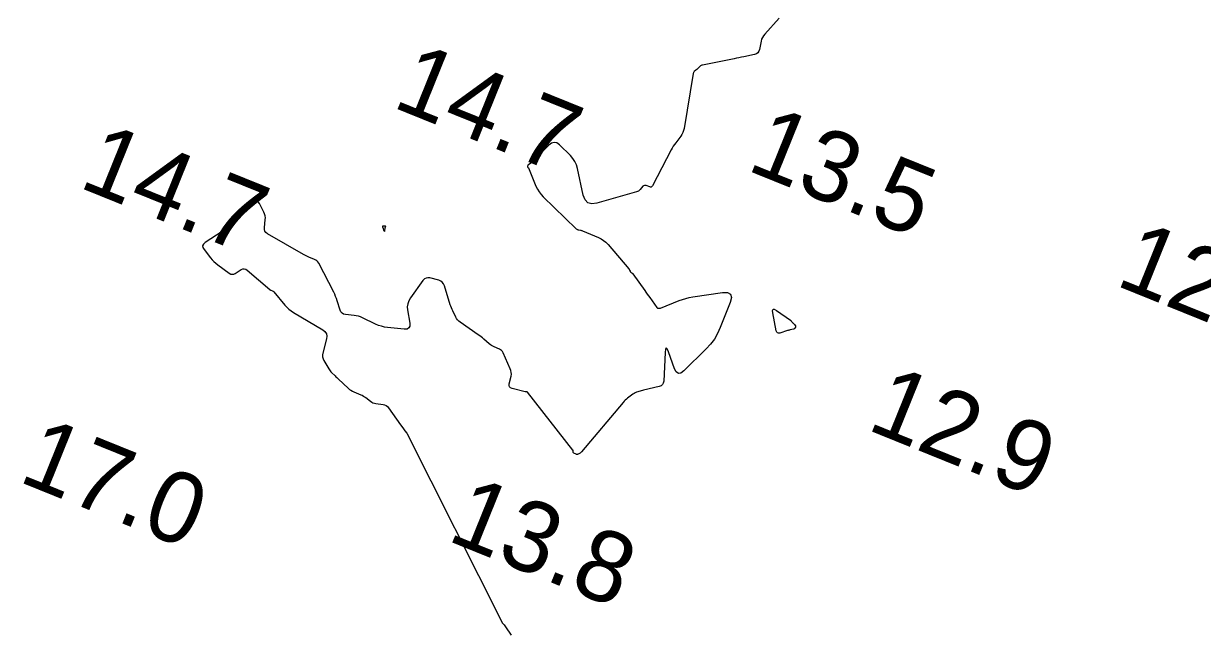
# Model space of a CAD drawing. Extents: x 3040093 to 3056816, y 408076 to 509144.
# Drawn here: x 3043955.3 to 3044038.7, y 439191 to 439233.9 of the extents above; entities that cross this region are included whole.
import ezdxf

# ---------------------------------------------------------------- set-up
doc = ezdxf.new("R2010")
doc.units = 0
doc.layers.add('V-CHAN-CONT-EL15', color=7, linetype='Continuous')
doc.layers.add('V-TOPO-SOUN-0810', color=7, linetype='Continuous')

msp = doc.modelspace()

# ---------------------------------------------------------------- linework, layer by layer
at = {"layer": 'V-CHAN-CONT-EL15'}
for points in [[(3044008.746, 439234.241), (3044007.731, 439233.121), (3044007.641, 439233.008), (3044007.569, 439232.886), (3044007.514, 439232.756), (3044007.476, 439232.617), (3044007.359, 439232.043), (3044007.315, 439231.913), (3044007.243, 439231.812), (3044007.143, 439231.738), (3044007.014, 439231.693), (3044006.26, 439231.526), (3044006.087, 439231.489), (3044005.913, 439231.452), (3044005.739, 439231.416), (3044005.565, 439231.38), (3044003.336, 439230.934), (3044003.286, 439230.92), (3044003.239, 439230.9), (3044003.195, 439230.874), (3044003.154, 439230.841), (3044002.976, 439230.677), (3044002.92, 439230.626), (3044002.864, 439230.575), (3044002.752, 439230.472), (3044002.726, 439230.445), (3044002.706, 439230.415), (3044002.692, 439230.382), (3044002.683, 439230.346), (3044002.03, 439226.443), (3044001.997, 439226.3), (3044001.948, 439226.163), (3044001.882, 439226.034), (3044001.8, 439225.912), (3044001.437, 439225.438), (3044001.349, 439225.318), (3044001.267, 439225.194), (3044001.19, 439225.067), (3044001.118, 439224.937), (3043999.792, 439222.395), (3043999.756, 439222.344), (3043999.712, 439222.315), (3043999.659, 439222.307), (3043999.599, 439222.321), (3043999.341, 439222.418), (3043999.279, 439222.432), (3043999.221, 439222.428), (3043999.169, 439222.405), (3043999.121, 439222.363), (3043998.912, 439222.127), (3043998.859, 439222.075), (3043998.801, 439222.032), (3043998.737, 439221.998), (3043998.667, 439221.972), (3043995.87, 439221.166), (3043995.513, 439221.116), (3043995.233, 439221.196), (3043995.029, 439221.405), (3043994.903, 439221.742), (3043994.488, 439223.63), (3043994.414, 439223.883), (3043994.306, 439224.118), (3043994.165, 439224.334), (3043993.99, 439224.532), (3043993.224, 439225.286), (3043993.033, 439225.427), (3043992.842, 439225.473), (3043992.653, 439225.424), (3043992.464, 439225.28), (3043991.278, 439224.075), (3043991.25, 439224.048), (3043991.222, 439224.023), (3043991.192, 439223.999), (3043991.161, 439223.976), (3043990.987, 439223.853), (3043990.981, 439223.847), (3043990.976, 439223.841), (3043990.973, 439223.834), (3043990.971, 439223.826), (3043990.965, 439223.793), (3043990.964, 439223.784), (3043990.964, 439223.776), (3043990.963, 439223.768), (3043990.964, 439223.759), (3043990.969, 439223.697), (3043990.97, 439223.691), (3043990.972, 439223.688), (3043990.976, 439223.685), (3043990.982, 439223.685), (3043991.007, 439223.685), (3043991.012, 439223.684), (3043991.017, 439223.682), (3043991.021, 439223.679), (3043991.024, 439223.674), (3043991.556, 439222.377), (3043991.656, 439222.166), (3043991.775, 439221.968), (3043991.915, 439221.784), (3043992.074, 439221.614), (3043994.408, 439219.365), (3043994.438, 439219.34), (3043994.469, 439219.321), (3043994.504, 439219.306), (3043994.541, 439219.297), (3043994.694, 439219.269), (3043994.732, 439219.261), (3043994.77, 439219.251), (3043994.807, 439219.238), (3043994.843, 439219.224), (3043995.971, 439218.75), (3043996.163, 439218.656), (3043996.341, 439218.541), (3043996.504, 439218.406), (3043996.652, 439218.252), (3043998.13, 439216.518), (3043998.143, 439216.501), (3043998.156, 439216.483), (3043998.167, 439216.463), (3043998.176, 439216.443), (3043998.211, 439216.361), (3043998.221, 439216.342), (3043998.233, 439216.325), (3043998.248, 439216.309), (3043998.266, 439216.296), (3043998.341, 439216.246), (3043998.359, 439216.233), (3043998.376, 439216.218), (3043998.391, 439216.202), (3043998.405, 439216.184), (3043999.248, 439214.997), (3043999.336, 439214.873), (3043999.424, 439214.749), (3043999.513, 439214.625), (3043999.601, 439214.501), (3044000.104, 439213.797), (3044000.119, 439213.779), (3044000.137, 439213.767), (3044000.156, 439213.758), (3044000.178, 439213.753), (3044000.272, 439213.742), (3044000.295, 439213.741), (3044000.318, 439213.742), (3044000.34, 439213.747), (3044000.362, 439213.754), (3044001.693, 439214.285), (3044001.924, 439214.37), (3044002.159, 439214.44), (3044002.397, 439214.497), (3044002.64, 439214.539), (3044004.746, 439214.845), (3044005.105, 439214.849), (3044005.315, 439214.736), (3044005.377, 439214.506), (3044005.291, 439214.158), (3044004.591, 439212.378), (3044004.401, 439211.959), (3044004.17, 439211.567), (3044003.899, 439211.202), (3044003.588, 439210.863), (3044002.014, 439209.317), (3044001.804, 439209.162), (3044001.624, 439209.135), (3044001.474, 439209.238), (3044001.353, 439209.469), (3044000.93, 439210.655), (3044000.836, 439210.875), (3044000.764, 439210.942), (3044000.714, 439210.857), (3044000.687, 439210.619), (3044000.586, 439208.592), (3044000.56, 439208.452), (3044000.498, 439208.342), (3044000.401, 439208.261), (3044000.268, 439208.21), (3043999.562, 439208.043), (3043999.462, 439208.019), (3043999.363, 439207.994), (3043999.264, 439207.968), (3043999.165, 439207.941), (3043998.77, 439207.833), (3043998.673, 439207.802), (3043998.58, 439207.762), (3043998.492, 439207.714), (3043998.407, 439207.658), (3043998.039, 439207.388), (3043997.953, 439207.32), (3043997.871, 439207.247), (3043997.793, 439207.17), (3043997.72, 439207.088), (3043994.776, 439203.588), (3043994.754, 439203.564), (3043994.73, 439203.543), (3043994.705, 439203.523), (3043994.678, 439203.506), (3043994.528, 439203.419), (3043994.518, 439203.414), (3043994.508, 439203.41), (3043994.498, 439203.408), (3043994.488, 439203.408), (3043994.445, 439203.407), (3043994.434, 439203.408), (3043994.424, 439203.409), (3043994.414, 439203.412), (3043994.404, 439203.417), (3043994.229, 439203.505), (3043994.214, 439203.516), (3043994.203, 439203.529), (3043994.196, 439203.544), (3043994.194, 439203.563), (3043994.194, 439203.642), (3043994.193, 439203.662), (3043994.188, 439203.68), (3043994.18, 439203.697), (3043994.17, 439203.713), (3043990.959, 439207.8), (3043990.949, 439207.81), (3043990.938, 439207.817), (3043990.926, 439207.822), (3043990.912, 439207.823), (3043990.854, 439207.823), (3043990.84, 439207.824), (3043990.826, 439207.825), (3043990.811, 439207.827), (3043990.797, 439207.83), (3043989.875, 439208.06), (3043989.76, 439208.107), (3043989.687, 439208.179), (3043989.656, 439208.277), (3043989.667, 439208.4), (3043989.792, 439208.944), (3043989.812, 439209.079), (3043989.81, 439209.211), (3043989.786, 439209.342), (3043989.74, 439209.47), (3043989.236, 439210.59), (3043989.188, 439210.676), (3043989.127, 439210.748), (3043989.052, 439210.807), (3043988.965, 439210.853), (3043988.591, 439211.01), (3043988.499, 439211.052), (3043988.412, 439211.102), (3043988.329, 439211.159), (3043988.251, 439211.222), (3043987.857, 439211.567), (3043987.765, 439211.646), (3043987.671, 439211.722), (3043987.575, 439211.795), (3043987.477, 439211.866), (3043986.191, 439212.768), (3043986.098, 439212.841), (3043986.016, 439212.925), (3043985.945, 439213.018), (3043985.886, 439213.12), (3043985.67, 439213.55), (3043985.619, 439213.658), (3043985.572, 439213.769), (3043985.529, 439213.881), (3043985.492, 439213.995), (3043985.078, 439215.338), (3043985.017, 439215.476), (3043984.93, 439215.586), (3043984.816, 439215.668), (3043984.675, 439215.723), (3043984.058, 439215.883), (3043983.911, 439215.902), (3043983.78, 439215.879), (3043983.663, 439215.813), (3043983.562, 439215.705), (3043982.669, 439214.469), (3043982.552, 439214.272), (3043982.481, 439214.065), (3043982.453, 439213.847), (3043982.471, 439213.619), (3043982.63, 439212.686), (3043982.635, 439212.485), (3043982.572, 439212.347), (3043982.439, 439212.275), (3043982.238, 439212.266), (3043981.052, 439212.384), (3043980.833, 439212.415), (3043980.619, 439212.465), (3043980.41, 439212.534), (3043980.207, 439212.622), (3043979.276, 439213.072), (3043979.137, 439213.132), (3043978.994, 439213.179), (3043978.848, 439213.213), (3043978.698, 439213.235), (3043978.091, 439213.295), (3043977.953, 439213.326), (3043977.841, 439213.39), (3043977.756, 439213.487), (3043977.698, 439213.616), (3043977.496, 439214.271), (3043977.444, 439214.428), (3043977.385, 439214.581), (3043977.319, 439214.732), (3043977.247, 439214.88), (3043976.188, 439216.931), (3043976.133, 439217.019), (3043976.065, 439217.093), (3043975.985, 439217.153), (3043975.893, 439217.2), (3043975.497, 439217.359), (3043975.4, 439217.4), (3043975.303, 439217.445), (3043975.209, 439217.493), (3043975.115, 439217.545), (3043972.567, 439219.01), (3043972.46, 439219.091), (3043972.389, 439219.188), (3043972.352, 439219.304), (3043972.349, 439219.438), (3043972.41, 439220.007), (3043972.415, 439220.147), (3043972.4, 439220.283), (3043972.364, 439220.416), (3043972.308, 439220.545), (3043971.99, 439221.157), (3043971.908, 439221.271), (3043971.812, 439221.325), (3043971.702, 439221.319), (3043971.578, 439221.253), (3043970.85, 439220.715), (3043970.688, 439220.59), (3043970.534, 439220.457), (3043970.386, 439220.316), (3043970.245, 439220.167), (3043969.626, 439219.481), (3043969.474, 439219.322), (3043969.311, 439219.174), (3043969.14, 439219.037), (3043968.959, 439218.911), (3043968.156, 439218.388), (3043968.035, 439218.282), (3043967.981, 439218.165), (3043967.995, 439218.036), (3043968.076, 439217.897), (3043968.533, 439217.316), (3043968.652, 439217.176), (3043968.779, 439217.044), (3043968.915, 439216.921), (3043969.06, 439216.807), (3043969.861, 439216.22), (3043969.964, 439216.163), (3043970.068, 439216.141), (3043970.174, 439216.155), (3043970.281, 439216.205), (3043970.713, 439216.474), (3043970.819, 439216.523), (3043970.923, 439216.534), (3043971.024, 439216.507), (3043971.122, 439216.443), (3043972.723, 439215.065), (3043972.742, 439215.05), (3043972.762, 439215.037), (3043972.783, 439215.025), (3043972.806, 439215.016), (3043972.924, 439214.971), (3043972.933, 439214.968), (3043972.942, 439214.964), (3043972.951, 439214.96), (3043972.96, 439214.955), (3043972.994, 439214.937), (3043973.003, 439214.932), (3043973.011, 439214.926), (3043973.018, 439214.92), (3043973.024, 439214.912), (3043973.799, 439213.967), (3043973.936, 439213.814), (3043974.084, 439213.675), (3043974.245, 439213.549), (3043974.417, 439213.437), (3043976.475, 439212.218), (3043976.633, 439212.094), (3043976.73, 439211.944), (3043976.766, 439211.77), (3043976.741, 439211.571), (3043976.48, 439210.574), (3043976.457, 439210.438), (3043976.461, 439210.306), (3043976.493, 439210.177), (3043976.551, 439210.052), (3043976.898, 439209.459), (3043976.943, 439209.387), (3043976.992, 439209.319), (3043977.046, 439209.254), (3043977.104, 439209.193), (3043977.347, 439208.956), (3043977.407, 439208.896), (3043977.469, 439208.838), (3043977.53, 439208.78), (3043977.592, 439208.722), (3043978.28, 439208.087), (3043978.372, 439208.009), (3043978.47, 439207.94), (3043978.574, 439207.88), (3043978.683, 439207.829), (3043979.164, 439207.629), (3043979.259, 439207.586), (3043979.35, 439207.537), (3043979.437, 439207.482), (3043979.522, 439207.422), (3043979.852, 439207.167), (3043979.937, 439207.11), (3043980.028, 439207.064), (3043980.123, 439207.031), (3043980.224, 439207.009), (3043980.739, 439206.933), (3043980.853, 439206.905), (3043980.955, 439206.856), (3043981.044, 439206.788), (3043981.121, 439206.698), (3043981.978, 439205.489), (3043982.13, 439205.277), (3043982.286, 439205.067), (3043982.411, 439204.904)], [(3043982.411, 439204.904), (3043989.177, 439191.483), (3043989.297, 439191.357), (3043989.403, 439191.215), (3043989.797, 439190.619)]]:
    msp.add_lwpolyline(points, dxfattribs=at)
for points in [[(3043980.877, 439219.448), (3043980.873, 439219.431), (3043980.869, 439219.414), (3043980.867, 439219.396), (3043980.853, 439219.205), (3043980.849, 439219.176), (3043980.843, 439219.166), (3043980.834, 439219.174), (3043980.822, 439219.201), (3043980.744, 439219.417), (3043980.739, 439219.431), (3043980.735, 439219.446), (3043980.731, 439219.46), (3043980.728, 439219.475), (3043980.717, 439219.536), (3043980.716, 439219.549), (3043980.72, 439219.558), (3043980.729, 439219.564), (3043980.742, 439219.565), (3043980.886, 439219.563), (3043980.9, 439219.561), (3043980.909, 439219.555), (3043980.912, 439219.545), (3043980.908, 439219.53), (3043980.883, 439219.464)], [(3044009.807, 439212.621), (3044009.823, 439212.604), (3044009.837, 439212.586), (3044009.851, 439212.567), (3044009.903, 439212.492), (3044009.913, 439212.473), (3044009.917, 439212.454), (3044009.914, 439212.435), (3044009.906, 439212.416), (3044009.846, 439212.318), (3044009.83, 439212.298), (3044009.811, 439212.281), (3044009.79, 439212.269), (3044009.765, 439212.262), (3044009.534, 439212.213), (3044009.487, 439212.202), (3044009.441, 439212.19), (3044009.394, 439212.177), (3044009.348, 439212.163), (3044008.806, 439211.991), (3044008.711, 439211.975), (3044008.637, 439211.995), (3044008.584, 439212.05), (3044008.551, 439212.141), (3044008.295, 439213.424), (3044008.28, 439213.59), (3044008.319, 439213.674), (3044008.411, 439213.675), (3044008.557, 439213.595), (3044009.559, 439212.889), (3044009.575, 439212.878), (3044009.589, 439212.865), (3044009.602, 439212.85), (3044009.614, 439212.835), (3044009.661, 439212.772), (3044009.672, 439212.756), (3044009.685, 439212.741), (3044009.698, 439212.727), (3044009.712, 439212.713), (3044009.791, 439212.637)]]:
    msp.add_lwpolyline(points, close=True, dxfattribs=at)

# ---------------------------------------------------------------- texts
at = {"layer": 'V-TOPO-SOUN-0810'}
for s, p in [('14.7 ', (3043981.293, 439228.01)), ('13.5 ', (3044006.353, 439223.55)), ('14.7 ', (3043959.113, 439222.34)), ('12.0 ', (3044032.433, 439215.41)), ('12.9 ', (3044014.853, 439205.21)), ('17.0 ', (3043954.843, 439201.54)), ('13.8 ', (3043985.163, 439197.37))]:
    msp.add_text(s, height=5, rotation=338, dxfattribs=at).set_placement(p)

doc.saveas('drawing.dxf')
